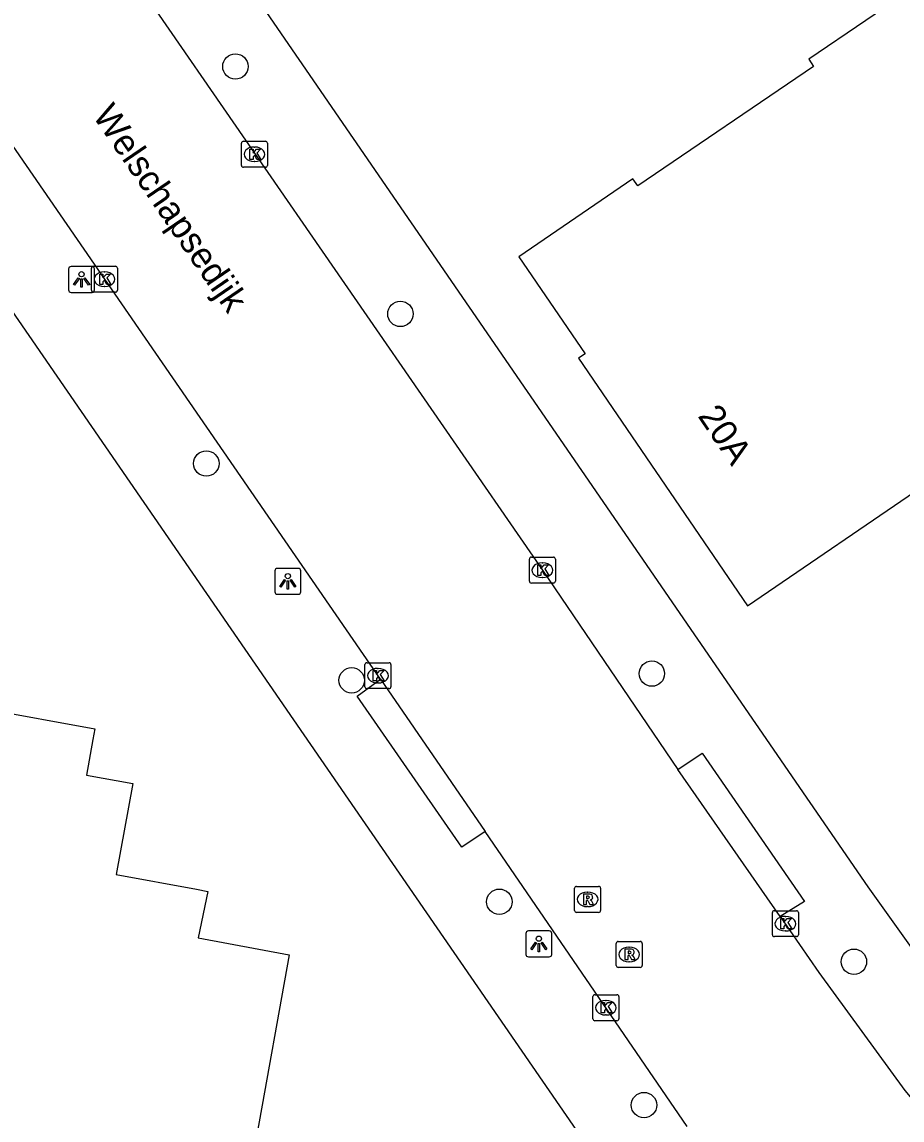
# Model space of a CAD drawing. Extents: x 157466 to 158888, y 383063 to 384677.
# Drawn here: x 158035.51 to 158069.41, y 383329.61 to 383371.92 of the extents above; entities that cross this region are included whole.
import ezdxf

# ---------------------------------------------------------------- set-up
doc = ezdxf.new("R2010")
doc.units = 0
for name, color, linetype in [('IMGEO_Boom', 7, 'Continuous'), ('IMGEO_Kolk', 7, 'Continuous'), ('IMGEO_Lichtpunt', 7, 'Continuous'), ('IMGEO_Openbare_ruimte_label', 7, 'Continuous'), ('IMGEO_Pand', 7, 'Continuous'), ('IMGEO_Pand_nummerreeks', 7, 'Continuous'), ('IMGEO_Rijbaan_lokaal_gesloten', 7, 'Continuous'), ('IMGEO_Rioolput', 7, 'Continuous'), ('IMGEO_Voetpad_open', 7, 'Continuous')]:
    doc.layers.add(name, color=color, linetype=linetype)

msp = doc.modelspace()

# ---------------------------------------------------------------- linework, layer by layer
at = {"layer": 'IMGEO_Boom'}
for centre in [(158043.732, 383370.199), (158050.087, 383360.666), (158042.61, 383354.904), (158059.775, 383346.807), (158048.21, 383346.549), (158053.899, 383338.017), (158067.558, 383335.707), (158059.471, 383330.183)]:
    msp.add_circle(centre, 0.489, dxfattribs=at)
at = {"layer": 'IMGEO_Kolk'}
for p, q in [((158043.965, 383366.391), (158043.965, 383367.243)), ((158044.04, 383367.317), (158044.892, 383367.317)), ((158044.966, 383367.243), (158044.966, 383366.391)), ((158044.453, 383367.097), (158044.478, 383367.097)), ((158044.892, 383366.317), (158044.04, 383366.317)), ((158044.476, 383366.537), (158044.451, 383366.537)), ((158038.261, 383362.504), (158039.113, 383362.504)), ((158038.186, 383361.578), (158038.186, 383362.43)), ((158038.674, 383362.284), (158038.699, 383362.284)), ((158039.187, 383362.43), (158039.187, 383361.578)), ((158038.697, 383361.724), (158038.672, 383361.724)), ((158039.113, 383361.504), (158038.261, 383361.504)), ((158055.056, 383350.368), (158055.056, 383351.22)), ((158055.131, 383351.294), (158055.983, 383351.294)), ((158055.544, 383351.074), (158055.569, 383351.074)), ((158056.057, 383351.22), (158056.057, 383350.368)), ((158055.983, 383350.294), (158055.131, 383350.294)), ((158055.567, 383350.514), (158055.542, 383350.514)), ((158048.721, 383346.302), (158048.721, 383347.154)), ((158048.796, 383347.228), (158049.648, 383347.228)), ((158049.209, 383347.008), (158049.234, 383347.008)), ((158049.722, 383347.154), (158049.722, 383346.302)), ((158049.232, 383346.448), (158049.207, 383346.448)), ((158049.648, 383346.228), (158048.796, 383346.228)), ((158064.417, 383336.747), (158064.417, 383337.599)), ((158064.492, 383337.673), (158065.344, 383337.673)), ((158065.418, 383337.599), (158065.418, 383336.747)), ((158064.905, 383337.453), (158064.93, 383337.453)), ((158065.344, 383336.673), (158064.492, 383336.673)), ((158064.928, 383336.893), (158064.903, 383336.893)), ((158057.502, 383333.509), (158057.502, 383334.361)), ((158057.577, 383334.435), (158058.429, 383334.435)), ((158057.99, 383334.215), (158058.015, 383334.215)), ((158058.503, 383334.361), (158058.503, 383333.509)), ((158058.429, 383333.435), (158057.577, 383333.435)), ((158058.013, 383333.655), (158057.988, 383333.655))]:
    msp.add_line(p, q, dxfattribs=at)
for points in [[(158043.965, 383366.391), (158043.965, 383367.243)], [(158044.04, 383367.317), (158044.892, 383367.317)], [(158044.966, 383367.243), (158044.966, 383366.391)], [(158044.286, 383367.017), (158044.409, 383367.017), (158044.409, 383366.866), (158044.539, 383367.017), (158044.703, 383367.017), (158044.557, 383366.866), (158044.71, 383366.617), (158044.558, 383366.617), (158044.473, 383366.781), (158044.409, 383366.714), (158044.409, 383366.617), (158044.286, 383366.617), (158044.286, 383367.017)], [(158044.892, 383366.317), (158044.04, 383366.317)], [(158038.261, 383362.504), (158039.113, 383362.504)], [(158038.186, 383361.578), (158038.186, 383362.43)], [(158038.507, 383362.204), (158038.63, 383362.204), (158038.63, 383362.053), (158038.76, 383362.204), (158038.924, 383362.204), (158038.778, 383362.053), (158038.931, 383361.804), (158038.779, 383361.804), (158038.694, 383361.968), (158038.63, 383361.901), (158038.63, 383361.804), (158038.507, 383361.804), (158038.507, 383362.204)], [(158039.187, 383362.43), (158039.187, 383361.578)], [(158039.113, 383361.504), (158038.261, 383361.504)], [(158055.056, 383350.368), (158055.056, 383351.22)], [(158055.131, 383351.294), (158055.983, 383351.294)], [(158056.057, 383351.22), (158056.057, 383350.368)], [(158055.377, 383350.994), (158055.5, 383350.994), (158055.5, 383350.843), (158055.63, 383350.994), (158055.794, 383350.994), (158055.648, 383350.843), (158055.801, 383350.594), (158055.649, 383350.594), (158055.564, 383350.758), (158055.5, 383350.691), (158055.5, 383350.594), (158055.377, 383350.594), (158055.377, 383350.994)], [(158055.983, 383350.294), (158055.131, 383350.294)], [(158048.721, 383346.302), (158048.721, 383347.154)], [(158048.796, 383347.228), (158049.648, 383347.228)], [(158049.042, 383346.928), (158049.165, 383346.928), (158049.165, 383346.777), (158049.295, 383346.928), (158049.459, 383346.928), (158049.313, 383346.777), (158049.466, 383346.528), (158049.314, 383346.528), (158049.229, 383346.692), (158049.165, 383346.625), (158049.165, 383346.528), (158049.042, 383346.528), (158049.042, 383346.928)], [(158049.722, 383347.154), (158049.722, 383346.302)], [(158049.648, 383346.228), (158048.796, 383346.228)], [(158064.417, 383336.747), (158064.417, 383337.599)], [(158064.492, 383337.673), (158065.344, 383337.673)], [(158065.418, 383337.599), (158065.418, 383336.747)], [(158064.738, 383337.373), (158064.861, 383337.373), (158064.861, 383337.222), (158064.991, 383337.373), (158065.155, 383337.373), (158065.009, 383337.222), (158065.162, 383336.973), (158065.01, 383336.973), (158064.925, 383337.137), (158064.861, 383337.07), (158064.861, 383336.973), (158064.738, 383336.973), (158064.738, 383337.373)], [(158065.344, 383336.673), (158064.492, 383336.673)], [(158057.502, 383333.509), (158057.502, 383334.361)], [(158057.577, 383334.435), (158058.429, 383334.435)], [(158057.823, 383334.135), (158057.946, 383334.135), (158057.946, 383333.984), (158058.076, 383334.135), (158058.24, 383334.135), (158058.094, 383333.984), (158058.247, 383333.735), (158058.095, 383333.735), (158058.01, 383333.899), (158057.946, 383333.832), (158057.946, 383333.735), (158057.823, 383333.735), (158057.823, 383334.135)], [(158058.503, 383334.361), (158058.503, 383333.509)], [(158058.429, 383333.435), (158057.577, 383333.435)]]:
    msp.add_lwpolyline(points, dxfattribs=at)
for centre, start, end in [((158044.042, 383367.241), 91.552, 178.448), ((158044.042, 383367.241), 91.552, 178.448), ((158044.89, 383367.241), 1.552, 88.448), ((158044.89, 383367.241), 1.552, 88.448), ((158044.042, 383366.393), 181.552, 268.448), ((158044.042, 383366.393), 181.552, 268.448), ((158044.89, 383366.393), 271.552, 358.448), ((158044.89, 383366.393), 271.552, 358.448), ((158038.263, 383362.428), 91.552, 178.448), ((158038.263, 383362.428), 91.552, 178.448), ((158039.111, 383362.428), 1.552, 88.448), ((158039.111, 383362.428), 1.552, 88.448), ((158038.263, 383361.58), 181.552, 268.448), ((158038.263, 383361.58), 181.552, 268.448), ((158039.111, 383361.58), 271.552, 358.448), ((158039.111, 383361.58), 271.552, 358.448), ((158055.133, 383351.218), 91.552, 178.448), ((158055.133, 383351.218), 91.552, 178.448), ((158055.981, 383351.218), 1.552, 88.448), ((158055.981, 383351.218), 1.552, 88.448), ((158055.133, 383350.37), 181.552, 268.448), ((158055.133, 383350.37), 181.552, 268.448), ((158055.981, 383350.37), 271.552, 358.448), ((158055.981, 383350.37), 271.552, 358.448), ((158048.798, 383347.152), 91.552, 178.448), ((158048.798, 383347.152), 91.552, 178.448), ((158049.646, 383347.152), 1.552, 88.448), ((158049.646, 383347.152), 1.552, 88.448), ((158048.798, 383346.304), 181.552, 268.448), ((158048.798, 383346.304), 181.552, 268.448), ((158049.646, 383346.304), 271.552, 358.448), ((158049.646, 383346.304), 271.552, 358.448), ((158064.494, 383337.597), 91.552, 178.448), ((158064.494, 383337.597), 91.552, 178.448), ((158065.342, 383337.597), 1.552, 88.448), ((158065.342, 383337.597), 1.552, 88.448), ((158064.494, 383336.749), 181.552, 268.448), ((158064.494, 383336.749), 181.552, 268.448), ((158065.342, 383336.749), 271.552, 358.448), ((158065.342, 383336.749), 271.552, 358.448), ((158057.579, 383334.359), 91.552, 178.448), ((158057.579, 383334.359), 91.552, 178.448), ((158058.427, 383334.359), 1.552, 88.448), ((158058.427, 383334.359), 1.552, 88.448), ((158057.579, 383333.511), 181.552, 268.448), ((158057.579, 383333.511), 181.552, 268.448), ((158058.427, 383333.511), 271.552, 358.448), ((158058.427, 383333.511), 271.552, 358.448)]:
    msp.add_arc(centre, 0.0765, start, end, dxfattribs=at)
for centre, major_axis, ratio, start_param, end_param in [((158044.452, 383366.817), (-0.387, 0.002), 0.722429, 4.712389, 7.853982), ((158044.477, 383366.817), (-0.39, 0.002), 0.717154, 1.570796, 4.712389), ((158038.673, 383362.004), (-0.387, 0.002), 0.722429, 4.712389, 7.853982), ((158038.698, 383362.004), (-0.39, 0.002), 0.717154, 1.570796, 4.712389), ((158055.543, 383350.794), (-0.387, 0.002), 0.722429, 4.712389, 7.853982), ((158055.568, 383350.794), (-0.39, 0.002), 0.717154, 1.570796, 4.712389), ((158049.208, 383346.728), (-0.387, 0.002), 0.722429, 4.712389, 7.853982), ((158049.233, 383346.728), (-0.39, 0.002), 0.717154, 1.570796, 4.712389), ((158064.904, 383337.173), (-0.387, 0.002), 0.722429, 4.712389, 7.853982), ((158064.929, 383337.173), (-0.39, 0.002), 0.717154, 1.570796, 4.712389), ((158057.989, 383333.935), (-0.387, 0.002), 0.722429, 4.712389, 7.853982), ((158058.014, 383333.935), (-0.39, 0.002), 0.717154, 1.570796, 4.712389)]:
    msp.add_ellipse(centre, major_axis=major_axis, ratio=ratio, start_param=start_param, end_param=end_param, dxfattribs=at)
at = {"layer": 'IMGEO_Lichtpunt'}
for p, q in [((158038.208, 383362.493), (158037.4, 383362.493)), ((158038.208, 383362.493), (158037.4, 383362.493)), ((158037.306, 383362.398), (158037.306, 383361.591)), ((158037.306, 383362.398), (158037.306, 383361.591)), ((158038.302, 383361.591), (158038.302, 383362.398)), ((158038.302, 383361.591), (158038.302, 383362.398)), ((158037.4, 383361.497), (158038.208, 383361.497)), ((158037.4, 383361.497), (158038.208, 383361.497)), ((158045.253, 383350.767), (158045.253, 383349.96)), ((158045.253, 383350.767), (158045.253, 383349.96)), ((158046.155, 383350.862), (158045.347, 383350.862)), ((158046.155, 383350.862), (158045.347, 383350.862)), ((158046.249, 383349.96), (158046.249, 383350.767)), ((158046.249, 383349.96), (158046.249, 383350.767)), ((158045.347, 383349.866), (158046.155, 383349.866)), ((158045.347, 383349.866), (158046.155, 383349.866)), ((158054.922, 383336.796), (158054.922, 383335.989)), ((158054.922, 383336.796), (158054.922, 383335.989)), ((158055.824, 383336.891), (158055.016, 383336.891)), ((158055.824, 383336.891), (158055.016, 383336.891)), ((158055.918, 383335.989), (158055.918, 383336.796)), ((158055.918, 383335.989), (158055.918, 383336.796)), ((158055.016, 383335.895), (158055.824, 383335.895)), ((158055.016, 383335.895), (158055.824, 383335.895))]:
    msp.add_line(p, q, dxfattribs=at)
for points in [[(158037.68, 383362.062), (158037.719, 383362.034), (158037.531, 383361.772), (158037.493, 383361.799), (158037.68, 383362.062)], [(158037.892, 383362.034), (158037.93, 383362.061), (158038.117, 383361.799), (158038.078, 383361.771), (158037.892, 383362.034)], [(158037.782, 383362.014), (158037.829, 383362.014), (158037.829, 383361.692), (158037.782, 383361.692), (158037.782, 383362.014)], [(158045.627, 383350.431), (158045.666, 383350.403), (158045.478, 383350.141), (158045.44, 383350.168), (158045.627, 383350.431)], [(158045.729, 383350.383), (158045.776, 383350.383), (158045.776, 383350.061), (158045.729, 383350.061), (158045.729, 383350.383)], [(158045.839, 383350.403), (158045.877, 383350.43), (158046.064, 383350.168), (158046.025, 383350.14), (158045.839, 383350.403)], [(158055.296, 383336.46), (158055.335, 383336.432), (158055.147, 383336.17), (158055.109, 383336.197), (158055.296, 383336.46)], [(158055.398, 383336.412), (158055.445, 383336.412), (158055.445, 383336.09), (158055.398, 383336.09), (158055.398, 383336.412)], [(158055.508, 383336.432), (158055.546, 383336.459), (158055.733, 383336.197), (158055.694, 383336.169), (158055.508, 383336.432)]]:
    msp.add_lwpolyline(points, dxfattribs=at)
for centre in [(158037.805, 383362.196), (158045.752, 383350.565), (158055.421, 383336.594)]:
    msp.add_circle(centre, 0.0994, dxfattribs=at)
for centre, start, end in [((158037.4, 383362.398), 90, 180), ((158037.4, 383362.398), 90, 180), ((158038.208, 383362.398), 0, 90), ((158038.208, 383362.398), 0, 90), ((158037.4, 383361.591), 180, 270), ((158037.4, 383361.591), 180, 270), ((158038.208, 383361.591), 270, 0), ((158038.208, 383361.591), 270, 360), ((158045.347, 383350.767), 90, 180), ((158045.347, 383350.767), 90, 180), ((158046.155, 383350.767), 0, 90), ((158046.155, 383350.767), 0, 90), ((158045.347, 383349.96), 180, 270), ((158045.347, 383349.96), 180, 270), ((158046.155, 383349.96), 270, 0), ((158046.155, 383349.96), 270, 360), ((158055.016, 383336.796), 90, 180), ((158055.016, 383336.796), 90, 180), ((158055.824, 383336.796), 0, 90), ((158055.824, 383336.796), 0, 90), ((158055.016, 383335.989), 180, 270), ((158055.016, 383335.989), 180, 270), ((158055.824, 383335.989), 270, 0), ((158055.824, 383335.989), 270, 360)]:
    msp.add_arc(centre, 0.0946, start, end, dxfattribs=at)
at = {"layer": 'IMGEO_Pand'}
for points in [[(158063.457, 383349.42), (158070.453, 383354.196), (158070.741, 383353.776), (158073.267, 383355.504), (158072.98, 383355.926), (158079.5, 383360.371), (158073, 383369.907), (158072.752, 383369.739), (158070.217, 383373.469), (158065.818, 383370.478), (158066.004, 383370.206), (158059.232, 383365.6), (158059.047, 383365.873), (158054.649, 383362.864), (158057.202, 383359.135), (158056.946, 383358.96), (158063.457, 383349.42)], [(158034.081, 383345.455), (158038.316, 383344.68), (158038.24, 383344.264), (158037.99, 383342.889), (158039.785, 383342.568), (158039.14, 383339.064), (158042.231, 383338.498), (158042.671, 383338.418), (158042.293, 383336.622), (158045.807, 383335.977), (158044.556, 383329.039), (158051.502, 383327.74), (158050.868, 383324.32), (158054.343, 383323.605), (158052.372, 383313.05), (158053.666, 383312.814), (158052.022, 383303.815), (158049.754, 383304.235), (158049.334, 383301.966), (158042.154, 383303.28), (158040.877, 383296.354)]]:
    msp.add_lwpolyline(points, dxfattribs=at)
at = {"layer": 'IMGEO_Rijbaan_lokaal_gesloten'}
for points in [[(158040.302, 383372.893), (158055.557, 383350.794), (158060.774, 383343.111)], [(158049.316, 383346.594), (158034.621, 383367.917)], [(158049.316, 383346.594), (158053.355, 383340.722)], [(158064.713, 383337.448), (158060.774, 383343.111)], [(158061.135, 383329.361), (158053.355, 383340.722)], [(158064.713, 383337.448), (158066.203, 383335.295), (158069.525, 383330.745), (158069.915, 383330.27)]]:
    msp.add_lwpolyline(points, dxfattribs=at)
at = {"layer": 'IMGEO_Rioolput'}
for p, q in [((158056.797, 383337.683), (158056.797, 383338.535)), ((158056.872, 383338.609), (158057.724, 383338.609)), ((158057.285, 383338.389), (158057.31, 383338.389)), ((158057.798, 383338.535), (158057.798, 383337.683)), ((158057.724, 383337.609), (158056.872, 383337.609)), ((158057.308, 383337.829), (158057.283, 383337.829)), ((158058.4, 383335.562), (158058.4, 383336.414)), ((158058.475, 383336.488), (158059.327, 383336.488)), ((158058.888, 383336.268), (158058.913, 383336.268)), ((158059.401, 383336.414), (158059.401, 383335.562)), ((158059.327, 383335.488), (158058.475, 383335.488)), ((158058.911, 383335.708), (158058.886, 383335.708))]:
    msp.add_line(p, q, dxfattribs=at)
for points in [[(158056.797, 383337.683), (158056.797, 383338.535)], [(158056.872, 383338.609), (158057.724, 383338.609)], [(158057.798, 383338.535), (158057.798, 383337.683)], [(158057.386, 383338.307), (158057.134, 383338.309), (158057.134, 383337.909)], [(158057.134, 383337.909), (158057.258, 383337.909), (158057.258, 383338.071), (158057.269, 383338.071)], [(158057.312, 383338.228), (158057.258, 383338.228), (158057.258, 383338.147)], [(158057.258, 383338.147), (158057.31, 383338.147)], [(158057.316, 383338.042), (158057.387, 383337.909), (158057.527, 383337.909), (158057.462, 383338.035)], [(158057.724, 383337.609), (158056.872, 383337.609)], [(158058.4, 383335.562), (158058.4, 383336.414)], [(158058.475, 383336.488), (158059.327, 383336.488)], [(158059.401, 383336.414), (158059.401, 383335.562)], [(158058.989, 383336.186), (158058.737, 383336.188), (158058.737, 383335.788)], [(158058.737, 383335.788), (158058.861, 383335.788), (158058.861, 383335.95), (158058.872, 383335.95)], [(158058.915, 383336.107), (158058.861, 383336.107), (158058.861, 383336.026)], [(158058.861, 383336.026), (158058.913, 383336.026)], [(158058.919, 383335.921), (158058.99, 383335.788), (158059.13, 383335.788), (158059.065, 383335.914)], [(158059.327, 383335.488), (158058.475, 383335.488)]]:
    msp.add_lwpolyline(points, dxfattribs=at)
for centre, radius, start, end in [((158056.874, 383338.533), 0.0765, 91.552, 178.448), ((158056.874, 383338.533), 0.0765, 91.552, 178.448), ((158057.722, 383338.533), 0.0765, 1.552, 88.448), ((158057.722, 383338.533), 0.0765, 1.552, 88.448), ((158057.268, 383338.018), 0.0533, 26.0293, 88.6989), ((158057.294, 383338.336), 0.19, 274.7715, 282.9687), ((158057.318, 383338.132), 0.0964, 77.0061, 93.1865), ((158057.332, 383338.189), 0.0378, 276.6634, 79.6772), ((158057.385, 383338.197), 0.109, 350.3612, 89.416), ((158057.383, 383338.197), 0.112, 277.5842, 350.9817), ((158057.367, 383337.982), 0.108, 29.5134, 73.7905), ((158056.874, 383337.685), 0.0765, 181.552, 268.448), ((158056.874, 383337.685), 0.0765, 181.552, 268.448), ((158057.722, 383337.685), 0.0765, 271.552, 358.448), ((158057.722, 383337.685), 0.0765, 271.552, 358.448), ((158058.477, 383336.412), 0.0765, 91.552, 178.448), ((158058.477, 383336.412), 0.0765, 91.552, 178.448), ((158059.325, 383336.412), 0.0765, 1.552, 88.448), ((158059.325, 383336.412), 0.0765, 1.552, 88.448), ((158058.871, 383335.897), 0.0533, 26.0293, 88.6989), ((158058.897, 383336.215), 0.19, 274.7715, 282.9687), ((158058.921, 383336.011), 0.0964, 77.0061, 93.1865), ((158058.935, 383336.068), 0.0378, 276.6634, 79.6772), ((158058.988, 383336.076), 0.109, 350.3612, 89.416), ((158058.986, 383336.076), 0.112, 277.5842, 350.9817), ((158058.97, 383335.861), 0.108, 29.5134, 73.7905), ((158058.477, 383335.564), 0.0765, 181.552, 268.448), ((158058.477, 383335.564), 0.0765, 181.552, 268.448), ((158059.325, 383335.564), 0.0765, 271.552, 358.448), ((158059.325, 383335.564), 0.0765, 271.552, 358.448)]:
    msp.add_arc(centre, radius, start, end, dxfattribs=at)
for centre, major_axis, ratio, start_param, end_param in [((158057.284, 383338.109), (-0.387, 0.002), 0.722429, 4.712389, 7.853982), ((158057.309, 383338.109), (-0.39, 0.002), 0.717154, 1.570796, 4.712389), ((158058.887, 383335.988), (-0.387, 0.002), 0.722429, 4.712389, 7.853982), ((158058.912, 383335.988), (-0.39, 0.002), 0.717154, 1.570796, 4.712389)]:
    msp.add_ellipse(centre, major_axis=major_axis, ratio=ratio, start_param=start_param, end_param=end_param, dxfattribs=at)
at = {"layer": 'IMGEO_Voetpad_open'}
for points in [[(158091.649, 383319.824), (158080.623, 383324.698), (158080.605, 383324.706), (158080.013, 383325.005), (158079.45, 383325.355), (158078.92, 383325.754), (158078.238, 383326.196), (158076.91, 383327.188), (158075.677, 383328.294), (158074.547, 383329.507), (158073.921, 383330.452), (158068.108, 383338.592), (158043.948, 383373.738)], [(158031.472, 383366.06), (158045.965, 383345.025), (158058.575, 383326.723), (158063.441, 383319.452), (158065.113, 383316.794), (158065.833, 383307.363)], [(158053.355, 383340.722), (158052.45, 383340.122), (158048.42, 383345.936), (158049.316, 383346.594)], [(158060.774, 383343.111), (158061.709, 383343.742), (158065.653, 383338.033), (158064.713, 383337.448)]]:
    msp.add_lwpolyline(points, dxfattribs=at)

# ---------------------------------------------------------------- texts
at = {"layer": 'IMGEO_Openbare_ruimte_label'}
msp.add_text('Welschapsedijk', height=1, rotation=304.3579, dxfattribs=at).set_placement((158038.202, 383368.308))
at = {"layer": 'IMGEO_Pand_nummerreeks'}
msp.add_text('20A', height=1, rotation=304.3133, dxfattribs=at).set_placement((158061.519, 383356.731))

doc.saveas('drawing.dxf')
